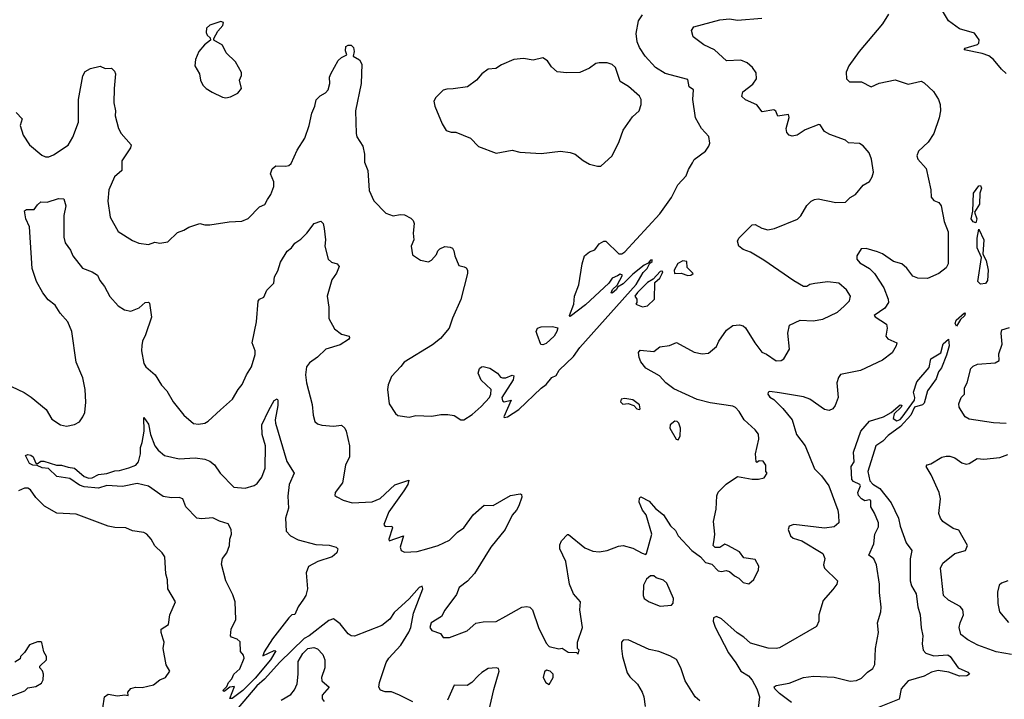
# Model space of a CAD drawing. Extents: x 2056909 to 2160450, y 827444 to 1016825.
# Tile 277 of 501: x 2117314 to 2123433, y 921520 to 925742. Entities that reach past the tile are written whole.
import ezdxf

# ---------------------------------------------------------------- set-up
doc = ezdxf.new("R2010")
doc.units = 0

msp = doc.modelspace()

# ---------------------------------------------------------------- linework, layer by layer
at = {"layer": '0CON10XD'}
for points in [[(2123445, 925407.3), (2123414.8, 925434.8), (2123365, 925494.5), (2123336.4, 925516.4), (2123295, 925531.3), (2123182.5, 925555), (2123188.8, 925565), (2123265, 925588.5), (2123274.5, 925595.5), (2123276.2, 925616.2), (2123247.5, 925657.5), (2123154.8, 925684.8), (2123086.2, 925735), (2123035, 925817.5)], [(2117292.5, 925165), (2117330, 925125), (2117316.4, 925085), (2117335.8, 925025), (2117376.2, 924965), (2117451.1, 924901.1), (2117475, 924890), (2117495, 924890), (2117525, 924901.9), (2117615, 924962.5), (2117645, 925011.1), (2117679.4, 925105), (2117679.6, 925245), (2117707, 925393), (2117720.4, 925419.6), (2117755, 925437.5), (2117815, 925453.3), (2117845, 925437.5), (2117885, 925441.2), (2117902.9, 925422.9), (2117909.2, 925405), (2117900.8, 925315), (2117898.6, 925225), (2117910, 925175), (2117908.6, 925145), (2117928, 925065), (2117945.8, 925035), (2118007.5, 924965), (2118003.1, 924945), (2117949.4, 924865), (2117948.9, 924805), (2117902.5, 924765), (2117868.6, 924685), (2117862.2, 924615), (2117875.8, 924515.8), (2117926.7, 924425), (2118015, 924370), (2118054.1, 924354.1), (2118115, 924346), (2118155, 924358.8), (2118185, 924354.2), (2118235, 924362), (2118295, 924420), (2118335, 924433.3), (2118365, 924453.3), (2118433.6, 924476.4), (2118465, 924466.7), (2118495, 924466.7), (2118615, 924486.7), (2118695, 924490), (2118735, 924506.2), (2118805, 924580), (2118837, 924593), (2118853.9, 924623.9), (2118875.7, 924655), (2118892.9, 924705), (2118892.9, 924735), (2118873.3, 924783.3), (2118882.2, 924815), (2118905, 924833.1), (2118968.6, 924831.4), (2118986.2, 924835), (2119001.1, 924848.9), (2119038.9, 924931.1), (2119086.9, 925005), (2119113.1, 925085), (2119128.7, 925161.3), (2119148.6, 925205), (2119157, 925243), (2119180.9, 925269.1), (2119215, 925286.7), (2119231.2, 925305), (2119241.2, 925345), (2119240, 925385), (2119248, 925405), (2119292.7, 925487.3), (2119313.9, 925506.1), (2119347, 925523), (2119338.3, 925548.3), (2119340, 925575), (2119355, 925582.5), (2119375, 925582.5), (2119388.3, 925568.3), (2119392.5, 925545), (2119387.5, 925515), (2119425, 925493.3), (2119441.2, 925465), (2119435.8, 925345), (2119400.9, 925175), (2119404.4, 925035), (2119409.2, 925015), (2119445.7, 924955.7), (2119457, 924907), (2119457.1, 924857.1), (2119478, 924805), (2119485, 924680), (2119515.9, 924615.9), (2119588.8, 924538.8), (2119635, 924524.2), (2119677.7, 924532.3), (2119705, 924530), (2119745, 924508.8), (2119758.8, 924495), (2119766, 924475), (2119758.8, 924415), (2119763.3, 924375), (2119746.7, 924335), (2119755, 924280), (2119805, 924247.5), (2119855, 924237.5), (2119873, 924247), (2119905, 924282.5), (2119912.5, 924305), (2119925, 924317.5), (2119957, 924333), (2119989.3, 924329.3), (2120003, 924323), (2120012.5, 924305), (2120017.5, 924275), (2120042.5, 924215), (2120077, 924207), (2120089.3, 924199.3), (2120096.7, 924185), (2120096.2, 924165), (2120055.8, 924004.2), (2120002.7, 923887.3), (2119983.3, 923825), (2119928.3, 923761.7), (2119878.8, 923721.2), (2119702.5, 923615), (2119682, 923588), (2119623.8, 923525), (2119603.6, 923473.6), (2119600, 923445), (2119610, 923355), (2119650, 923295), (2119665, 923283.3), (2119735, 923272.5), (2119775, 923281.9), (2119875, 923278), (2119931.2, 923288.8), (2119975, 923290), (2120015, 923282), (2120055, 923256.2), (2120075, 923256), (2120125, 923289.1), (2120182, 923338), (2120232.9, 923395), (2120242.5, 923415), (2120243.3, 923445), (2120182.7, 923502.7), (2120163.3, 923545), (2120172.5, 923575), (2120183.9, 923586.1), (2120195, 923587.5), (2120235, 923576.7), (2120282.5, 923545), (2120301.7, 923521.7), (2120315, 923516.7), (2120335, 923516.7), (2120375, 923532.5), (2120385, 923530), (2120380, 923505), (2120311.2, 923395), (2120313.8, 923373.8), (2120325, 923367.5), (2120367.5, 923377.5), (2120322.5, 923275), (2120325, 923270), (2120345, 923273.8), (2120415, 923319.2), (2120555, 923452.2), (2120586, 923475), (2120621.7, 923518.3), (2120648.9, 923531.1), (2120665.6, 923565), (2120755, 923649.4), (2120794.4, 923705), (2121145, 924096.7), (2121188.8, 924171.2), (2121212.5, 924195), (2121230, 924230), (2121245, 924240), (2121245, 924250), (2121235, 924247.5), (2121220, 924230), (2121195, 924216.7), (2121125, 924160), (2121065, 924100), (2121030, 924080), (2121022.5, 924065), (2120995, 924042.5), (2120990, 924045), (2120997.5, 924065), (2121027.5, 924092.5), (2121060, 924155), (2121045, 924160), (2121028.8, 924151.2), (2120996.2, 924135), (2120974.2, 924105.8), (2120829.4, 923970.6), (2120735, 923897.5), (2120730, 923905), (2120758.6, 923975), (2120762.5, 924025), (2120789.4, 924095), (2120809.2, 924225), (2120824.4, 924275), (2120855, 924298.8), (2120887.7, 924312.3), (2120915, 924349.5), (2120945, 924366.7), (2120956.2, 924365), (2121038, 924288), (2121055, 924287.5), (2121075, 924298.6), (2121292.7, 924535), (2121365, 924638), (2121402.9, 924715), (2121455, 924772.5), (2121469.3, 924810.7), (2121495, 924852.5), (2121506, 924874), (2121575, 924924.2), (2121597.5, 924955), (2121603.3, 924975), (2121596.1, 925016.1), (2121550, 925065), (2121512.7, 925132.7), (2121496.5, 925245), (2121500.8, 925305), (2121474.5, 925324.5), (2121465, 925370.8), (2121325, 925407.9), (2121264.8, 925444.7), (2121201.8, 925515), (2121165, 925568.6), (2121150.9, 925605), (2121146, 925656), (2121158.9, 925735), (2121185, 925771.9)], [(2122437, 923963), (2122471.2, 923995), (2122476, 924025), (2122452.7, 924062.7), (2122405, 924104), (2122336.1, 924113.9), (2122255, 924103.8), (2122224.1, 924095.9), (2122205, 924083.8), (2122185, 924083.8), (2122125, 924118.8), (2121938.6, 924248.6), (2121855, 924297.1), (2121810, 924315), (2121783.3, 924335), (2121773.9, 924366.1), (2121782.5, 924385), (2121865, 924466.7), (2121885, 924468.8), (2121925, 924446.2), (2121963.6, 924436.4), (2122005, 924444), (2122147.8, 924502.2), (2122167.6, 924522.4), (2122205, 924586.7), (2122233.3, 924615), (2122252.5, 924625), (2122275, 924628), (2122385, 924606), (2122445, 924608.8), (2122475, 924636.7), (2122507.5, 924655), (2122556.4, 924713.6), (2122595, 924737.5), (2122611.2, 924765), (2122618.8, 924795), (2122606.7, 924875), (2122593.3, 924915), (2122555, 924957.5), (2122531.7, 924971.7), (2122465, 924977.5), (2122445, 924993.3), (2122348.3, 925028.3), (2122316.1, 925046.1), (2122288, 925088), (2122280.7, 925090.7), (2122195, 925057.7), (2122145, 925023.8), (2122115, 925018.6), (2122095, 925023.3), (2122081.2, 925041.2), (2122077.5, 925065), (2122096, 925135), (2122092.5, 925152.5), (2122025, 925143.3), (2122013.6, 925173.6), (2122000.7, 925180.7), (2121928.3, 925168.3), (2121895, 925211.9), (2121823.6, 925243.6), (2121801.2, 925265), (2121807, 925293), (2121869.8, 925340.2), (2121892.9, 925375), (2121891.3, 925411.3), (2121868.6, 925445), (2121834.1, 925474.1), (2121795, 925490), (2121706.2, 925486.2), (2121632, 925555), (2121566.2, 925586.2), (2121498.8, 925635), (2121488, 925675), (2121503.4, 925696.6), (2121665, 925740.6), (2121725, 925746.7), (2121775, 925737.8), (2121925, 925751.5)], [(2122712.5, 925775), (2122675.7, 925715), (2122530.7, 925545), (2122465.4, 925455), (2122450, 925415), (2122451.9, 925375), (2122470, 925355), (2122545, 925355.9), (2122605, 925325.6), (2122655, 925347.3), (2122755, 925368.6), (2122835, 925342), (2122915, 925358.8), (2122935, 925350), (2122993.1, 925295), (2123023.3, 925245), (2123033.5, 925215), (2123035.3, 925175), (2123028, 925132), (2122995, 925034.2), (2122958.9, 924981.1), (2122899.2, 924925), (2122888, 924895), (2122896, 924875), (2122947.2, 924817.2), (2122975.6, 924685), (2122978.6, 924638.6), (2122995, 924618), (2123025, 924606.2), (2123040.8, 924585), (2123057.9, 924487.9), (2123084.1, 924424.1), (2123084.6, 924225.4), (2123070.4, 924199.6), (2123025, 924164.4), (2122955, 924134.4), (2122895, 924135.6), (2122865, 924148.6), (2122827.8, 924197.8), (2122795.5, 924225.5), (2122745, 924239.5), (2122675, 924287.3), (2122645, 924300.5), (2122575, 924320.6), (2122542.7, 924317.3), (2122516.1, 924273.9), (2122516.2, 924255), (2122535, 924230.8), (2122595, 924196.7), (2122625.2, 924165.2), (2122684.7, 924075), (2122710.4, 924005), (2122712.1, 923985), (2122690.9, 923949.1), (2122624.4, 923905), (2122630, 923895), (2122699.8, 923849.8), (2122705.6, 923825), (2122695.7, 923775), (2122708.5, 923758.5), (2122763.8, 923735), (2122761.2, 923715), (2122735, 923671.2), (2122675, 923627.5), (2122538.3, 923561.7), (2122415, 923536.7), (2122402.1, 923517.9), (2122392.2, 923485), (2122400, 923395), (2122382, 923345), (2122366.7, 923325), (2122345, 923314.4), (2122315, 923319.4), (2122225, 923383.3), (2122185, 923398), (2122035, 923424.5), (2121975, 923431.2), (2121965, 923427.5), (2121963.1, 923415), (2121975, 923397.5), (2122001.3, 923381.3), (2122056.1, 923326.1), (2122114.1, 923255.9), (2122140.8, 923165), (2122195.9, 923095), (2122252.3, 922952.3), (2122297.4, 922907.4), (2122341.4, 922845), (2122397.1, 922695), (2122402.5, 922665), (2122403.8, 922615), (2122375, 922590.8), (2122315, 922581.9), (2122125, 922606.5), (2122096.7, 922595), (2122088.8, 922575), (2122103.8, 922535), (2122119.7, 922519.7), (2122175, 922503.6), (2122304, 922425), (2122316.4, 922395), (2122310, 922355), (2122314.4, 922335), (2122396, 922255), (2122391.2, 922235), (2122367.9, 922202.1), (2122307.3, 922132.7), (2122280, 922045), (2122280, 922005), (2122265, 921972.5), (2122035, 921839.2), (2122015, 921834.4), (2121965, 921836.7), (2121855, 921869.1), (2121815, 921905.5), (2121772.9, 921932.9), (2121675, 922020.5), (2121645, 922034.3), (2121626, 922025), (2121623.8, 922005), (2121635, 921968.6), (2121717.9, 921807.9), (2121765, 921746.7), (2121794.6, 921695), (2121842.1, 921665), (2121865, 921639.1), (2121895.8, 921585), (2121911.2, 921535), (2121903.1, 921465)], [(2118595, 925256.7), (2118625, 925263.3), (2118670, 925285), (2118692.5, 925315), (2118680, 925365), (2118692.5, 925395), (2118693, 925413), (2118655, 925480), (2118597.5, 925535), (2118575, 925582.5), (2118520, 925615), (2118520, 925625), (2118545, 925670), (2118577.5, 925705), (2118580, 925725), (2118565, 925730), (2118495, 925706.7), (2118475, 925690), (2118473, 925663), (2118480, 925645), (2118498.3, 925628.3), (2118500, 925615), (2118463.6, 925586.4), (2118427.5, 925545), (2118406.7, 925495), (2118402.5, 925455), (2118432.5, 925405), (2118437.5, 925365), (2118452.5, 925335), (2118472.5, 925315), (2118510.5, 925290.5), (2118575, 925261.2), (2118595, 925256.7)], [(2120905, 924831.2), (2120925, 924832.5), (2120996.2, 924895), (2121039.2, 924985), (2121064, 925055), (2121121.4, 925138.6), (2121163.8, 925175), (2121176, 925215), (2121176, 925245), (2121165, 925266.2), (2121097.4, 925327.4), (2121045, 925356.7), (2121016, 925445), (2120995, 925463.8), (2120965, 925473.3), (2120915, 925473.8), (2120895, 925468.8), (2120855, 925441.2), (2120795, 925414), (2120715, 925410.8), (2120655, 925418.8), (2120618.8, 925448.8), (2120595, 925485.7), (2120565, 925504.3), (2120505, 925490.8), (2120445, 925501.2), (2120385, 925493.8), (2120308.3, 925461.7), (2120272.3, 925437.7), (2120225, 925434), (2120185, 925406), (2120153.4, 925366.6), (2120097.5, 925325), (2120008.3, 925311.7), (2119969.3, 925310.7), (2119946.4, 925303.6), (2119900.7, 925259.3), (2119887.5, 925235), (2119893.3, 925205), (2119940, 925095), (2119965, 925052.5), (2119995, 925043.3), (2120025, 925042.5), (2120115, 925006.7), (2120165, 924953.3), (2120275, 924912.5), (2120375, 924930.6), (2120421.7, 924918.3), (2120555, 924910.8), (2120675.6, 924925.6), (2120735, 924917.5), (2120765, 924906), (2120815, 924866.2), (2120854.2, 924844.2), (2120905, 924831.2)], [(2123255, 924480), (2123238.1, 924485), (2123227.1, 924505), (2123237.7, 924552.3), (2123240.9, 924665), (2123275, 924710), (2123285, 924712.5), (2123290.4, 924695), (2123280.7, 924665), (2123277.5, 924595), (2123248.1, 924545), (2123262.1, 924505), (2123255, 924480)], [(2117225, 923481.2), (2117342.5, 923425), (2117385, 923396.7), (2117479.5, 923319.5), (2117515, 923260), (2117567.5, 923225), (2117605, 923216.7), (2117655, 923226.7), (2117685, 923243.3), (2117706, 923274), (2117718.3, 923301.7), (2117726.2, 923365), (2117721.4, 923445), (2117706.4, 923516.4), (2117665.6, 923615), (2117639.4, 923805), (2117612.5, 923865), (2117565, 923918), (2117535, 923968.6), (2117492.1, 924002.1), (2117457.8, 924045), (2117418.9, 924115), (2117392.9, 924195), (2117375.6, 924455), (2117351.9, 924505), (2117343.8, 924555), (2117357, 924563), (2117405, 924562.5), (2117425, 924592.5), (2117445, 924610), (2117485, 924608.8), (2117555, 924630), (2117589.4, 924629.4), (2117601.1, 924585), (2117589.2, 924525), (2117588.6, 924391.4), (2117597.5, 924355), (2117629.7, 924309.7), (2117644.2, 924275), (2117705, 924198.8), (2117765, 924175.7), (2117798, 924155), (2117811.8, 924121.8), (2117840.8, 924085), (2117875, 924021.2), (2117926.2, 923965), (2117965, 923939.2), (2118005, 923931.4), (2118057.4, 923952.6), (2118095, 923984), (2118115, 923987.5), (2118121.4, 923981.4), (2118134.3, 923894.3), (2118096.7, 923783.3), (2118077.8, 923745), (2118072.6, 923717.4), (2118072.2, 923685), (2118086.4, 923606.4), (2118099.2, 923585), (2118156.1, 923536.1), (2118195, 923472), (2118228.6, 923435), (2118267, 923367), (2118334.2, 923285), (2118395, 923233.8), (2118425, 923228), (2118465, 923236), (2118485, 923248.6), (2118561.8, 923318.2), (2118636.3, 923383.7), (2118671.9, 923445), (2118697.1, 923475), (2118723.6, 923536.4), (2118754.3, 923585.7), (2118778.3, 923661.7), (2118777.1, 923685), (2118759.2, 923735), (2118786.2, 923865), (2118795.9, 923994.1), (2118804.2, 924005.8), (2118831.2, 924018.8), (2118849.5, 924060.5), (2118894, 924105), (2118898, 924145), (2118918.7, 924181.3), (2118934.2, 924235), (2118976.6, 924303.4), (2119003.8, 924325), (2119025, 924353.3), (2119061.7, 924378.3), (2119098.8, 924415), (2119143.8, 924475), (2119185, 924490), (2119200, 924475), (2119206.9, 924445), (2119214.4, 924375), (2119210, 924335), (2119231.2, 924255), (2119252.5, 924235), (2119287.5, 924225), (2119299.3, 924209.3), (2119283.1, 924166.9), (2119254.3, 924125), (2119224.2, 924025), (2119235.8, 923955), (2119236.2, 923885), (2119270.3, 923820.3), (2119315, 923788), (2119362.5, 923775), (2119363.3, 923765), (2119356.7, 923755), (2119305, 923722.5), (2119216.7, 923695), (2119165, 923646.2), (2119115, 923610), (2119095.6, 923584.4), (2119090, 923535), (2119096.9, 923485), (2119132.1, 923352.1), (2119137.5, 923285), (2119148.8, 923245), (2119165, 923231.2), (2119192.3, 923222.3), (2119265, 923217.1), (2119315, 923223.3), (2119335, 923203.3), (2119342.5, 923185), (2119363.6, 923093.6), (2119363.3, 923025), (2119339.6, 922975), (2119320, 922865), (2119274, 922805), (2119272.5, 922785), (2119285, 922776.7), (2119325, 922756.7), (2119380.5, 922740.5), (2119505, 922745.8), (2119555, 922768), (2119645, 922851.4), (2119731.7, 922881.7), (2119726.7, 922855), (2119702.1, 922815), (2119608.5, 922685), (2119577.5, 922605), (2119585, 922593.3), (2119627.5, 922595), (2119630, 922585), (2119607.5, 922515), (2119610, 922505), (2119700, 922535), (2119678.8, 922465), (2119684.1, 922444.1), (2119706.4, 922433.6), (2119785, 922438.6), (2119845, 922454), (2119915, 922475.7), (2119985, 922508.8), (2120035, 922557.5), (2120075, 922585.6), (2120133.1, 922665), (2120200, 922725), (2120255.4, 922724.6), (2120365, 922785.7), (2120425, 922796.7), (2120432.5, 922792.5), (2120433.8, 922775), (2120415, 922722.5), (2120401.2, 922695), (2120375, 922663.8), (2120330, 922575), (2120241.1, 922465), (2120139.8, 922300.2), (2120096, 922254), (2120045.5, 922215), (2120029.2, 922170.8), (2119955.6, 922074.4), (2119936.2, 922035), (2119870.5, 921995), (2119862.3, 921965), (2119875, 921946.9), (2119928.3, 921928.3), (2119945, 921903.3), (2119985, 921903.8), (2120095, 921944.3), (2120148.3, 921991.7), (2120195, 922001.4), (2120275, 922002.9), (2120334.5, 922035.5), (2120435, 922091.9), (2120465, 922097.1), (2120485, 922092.5), (2120500, 922075), (2120538, 921965), (2120585, 921867.5), (2120605, 921847.5), (2120665, 921832.5), (2120685, 921837.5), (2120723, 921813), (2120775, 921810), (2120785, 921800), (2120790, 921825), (2120780, 921835), (2120780, 921875), (2120810.8, 921965), (2120795.7, 922075), (2120799.4, 922125), (2120754.7, 922174.7), (2120730, 922235), (2120707.8, 922375), (2120670.8, 922455), (2120670.9, 922479.1), (2120682, 922505), (2120717.5, 922542.5), (2120725, 922543.3), (2120825, 922461.2), (2120875, 922439.2), (2120914.2, 922435.8), (2120965, 922443.1), (2121035, 922472), (2121065, 922474.2), (2121125, 922458.8), (2121182.5, 922427.5), (2121205, 922420), (2121210, 922425), (2121241.4, 922545), (2121207.5, 922665), (2121184.2, 922695), (2121164.2, 922745), (2121165, 922770), (2121175, 922777.5), (2121225, 922750), (2121265.7, 922705.7), (2121315.3, 922665.3), (2121357.8, 922597.8), (2121388.5, 922568.5), (2121405, 922536), (2121491.2, 922445), (2121544.5, 922404.5), (2121575, 922368.8), (2121615, 922358.8), (2121655, 922318.6), (2121675, 922313.8), (2121705, 922320), (2121725, 922313.3), (2121755, 922287.5), (2121783, 922273), (2121810, 922245), (2121845, 922237.5), (2121876.1, 922263.9), (2121906, 922325), (2121907.7, 922347.7), (2121885, 922387.5), (2121815, 922398.8), (2121786.1, 922436.1), (2121715, 922476.2), (2121695, 922482.5), (2121665, 922463.3), (2121635, 922462.5), (2121623.8, 922475), (2121629.5, 922510.5), (2121633.1, 922545), (2121625.6, 922625), (2121641.4, 922701.4), (2121645.5, 922784.5), (2121653.9, 922806.1), (2121704.5, 922855.5), (2121775, 922903.3), (2121865, 922887.5), (2121905, 922887.5), (2121940, 922895), (2121960, 922925), (2121950, 922935), (2121950, 922975), (2121935, 923000), (2121908.3, 923001.7), (2121895, 922990), (2121890, 922995), (2121886.7, 923045), (2121907.5, 923135), (2121905, 923167.5), (2121885, 923193.8), (2121816, 923255), (2121785, 923306.7), (2121762.3, 923332.3), (2121745, 923340), (2121605, 923361.2), (2121525, 923382.9), (2121379.2, 923449.2), (2121329.4, 923485), (2121289.5, 923529.5), (2121205, 923576.7), (2121175, 923616.2), (2121163.4, 923643.4), (2121160, 923675), (2121170.5, 923689.5), (2121255, 923680), (2121291.3, 923708.7), (2121351.9, 923718.1), (2121395, 923736.9), (2121505, 923676.9), (2121555, 923665.8), (2121595, 923670), (2121645, 923712), (2121659.2, 923745), (2121706.8, 923813.2), (2121745, 923841.4), (2121786.9, 923846.9), (2121809.7, 923839.7), (2121825, 923826.7), (2121881.4, 923735), (2121925, 923677.1), (2121955, 923664.2), (2122015, 923622.5), (2122045, 923624), (2122063.3, 923635), (2122098, 923695), (2122088, 923795), (2122097.5, 923845), (2122165, 923876), (2122245, 923870.8), (2122305, 923881.4), (2122395, 923924), (2122437, 923963)], [(2123285, 924098.5), (2123267.8, 924115), (2123290.5, 924265), (2123263.7, 924323.7), (2123264.1, 924385), (2123275, 924441.2), (2123304.6, 924375), (2123298.5, 924285), (2123320.8, 924245), (2123331.6, 924185), (2123328.7, 924121.3), (2123315, 924102.9), (2123285, 924098.5)], [(2121465, 924152), (2121485, 924153.8), (2121500, 924165), (2121462.3, 924202.3), (2121460, 924240), (2121435, 924243.8), (2121403.1, 924226.9), (2121381.2, 924185), (2121382.5, 924165), (2121425, 924166), (2121465, 924152)], [(2121185, 923958), (2121215, 923964.2), (2121258.6, 924005), (2121262, 924108), (2121292.5, 924135), (2121307.5, 924165), (2121310, 924175), (2121305, 924180), (2121295, 924176.7), (2121250, 924130), (2121215, 924108.8), (2121152.3, 924047.7), (2121137.5, 924025), (2121150, 924005), (2121150, 923985), (2121143.6, 923973.6), (2121185, 923958)], [(2123135, 923838), (2123126.9, 923855), (2123134.4, 923875), (2123185, 923920), (2123189.2, 923915), (2123185, 923901.4), (2123161.1, 923878.9), (2123135, 923838)], [(2120565, 923721.2), (2120553.3, 923723.3), (2120528.8, 923785), (2120523.3, 923805), (2120532.5, 923825), (2120555, 923833.8), (2120624.2, 923835.8), (2120657.7, 923827.7), (2120652.5, 923805), (2120635, 923775.7), (2120585, 923730.8), (2120565, 923721.2)], [(2123444, 923234), (2123365, 923236.4), (2123215, 923260.4), (2123189.2, 923275), (2123165, 923313.8), (2123151.2, 923335), (2123150, 923355), (2123164.6, 923395), (2123184.6, 923415.4), (2123184.7, 923455), (2123202, 923485), (2123225, 923575.8), (2123239.8, 923590.2), (2123265, 923601.7), (2123375, 923610.4), (2123399.8, 923625), (2123399.5, 923665), (2123418.3, 923725), (2123413.7, 923795), (2123418.1, 923815), (2123465, 923828.8)], [(2122109.5, 921499.5), (2122035.6, 921555), (2122005.8, 921585), (2122002.1, 921597.9), (2122014.5, 921605.5), (2122095, 921619.1), (2122185, 921655.7), (2122245.9, 921664.1), (2122375, 921657.1), (2122475, 921632.9), (2122515, 921635.7), (2122545, 921650), (2122581.7, 921688.3), (2122615, 921712), (2122627.8, 921735), (2122631.4, 921835), (2122650, 921935), (2122644.3, 921995), (2122666.2, 922063.8), (2122667, 922093), (2122657, 922183), (2122657.8, 922235), (2122639.1, 922355), (2122622.4, 922392.4), (2122590, 922415), (2122622.5, 922485), (2122628.9, 922545), (2122649.8, 922590.2), (2122650, 922615), (2122626.2, 922676.2), (2122603.1, 922715), (2122603.8, 922753.8), (2122595, 922758.8), (2122565, 922753.3), (2122544.4, 922765), (2122526.7, 922785), (2122523.1, 922805), (2122538, 922845), (2122533.8, 922855), (2122495, 922872.9), (2122485.7, 922885), (2122480.8, 922965), (2122500, 922995), (2122495.6, 923055), (2122540, 923185), (2122595, 923246.7), (2122682.5, 923275), (2122729.2, 923300.8), (2122785, 923348.8), (2122796.2, 923346.2), (2122792.5, 923335), (2122747.5, 923292.5), (2122741.2, 923265), (2122765, 923250.4), (2122785, 923257.1), (2122797.8, 923272.2), (2122875, 923377.5), (2122877.5, 923395), (2122868.1, 923428.1), (2122888.9, 923491.1), (2122965, 923580), (2122975.4, 923634.6), (2123038.1, 923671.9), (2123051.6, 923728.4), (2123085, 923756.7), (2123090.6, 923715), (2123072.5, 923657.5), (2123041.7, 923578.3), (2123023.1, 923555), (2123008.9, 923511.1), (2122955, 923435.6), (2122935, 923358.8), (2122925, 923348.6), (2122875.5, 923334.5), (2122851.1, 923285), (2122786.5, 923215), (2122711, 923159), (2122677.2, 923122.8), (2122634.2, 923095), (2122584.6, 922935), (2122597, 922877), (2122615, 922855.6), (2122658.9, 922828.9), (2122729.2, 922739.2), (2122775.3, 922645), (2122786, 922596), (2122822, 922492), (2122858.6, 922445), (2122848.5, 922391.5), (2122848.4, 922255), (2122855.3, 922225), (2122884.5, 922175), (2122894.7, 922095), (2122910, 922045), (2122916.4, 921963.6), (2122927.1, 921915), (2122921.8, 921865), (2122928.2, 921825), (2122945, 921806.5), (2122995, 921789.2), (2123080.8, 921795), (2123097.1, 921785), (2123145, 921715.8), (2123205, 921688.1), (2123216, 921675), (2123200, 921665), (2123155, 921663.8), (2123088.4, 921688.4), (2123020.8, 921699.2), (2122980.8, 921689.2), (2122935, 921663.9), (2122835.5, 921634.5), (2122791.4, 921585), (2122778.6, 921521.4), (2122644.3, 921465.7)], [(2118635, 921523.8), (2118620, 921525), (2118648.3, 921598.3), (2118620, 921595), (2118585, 921567.5), (2118577.5, 921575), (2118601.7, 921598.3), (2118611.1, 921625), (2118633.2, 921646.8), (2118645.7, 921675), (2118681.5, 921708.5), (2118709.4, 921775), (2118704.5, 921794.5), (2118687.3, 921817.3), (2118685, 921876.7), (2118665, 921894.2), (2118630, 921905), (2118623.8, 921915), (2118627.5, 921955), (2118657.5, 922015), (2118652.9, 922125), (2118638.8, 922168.8), (2118595.8, 922255), (2118568.3, 922358.3), (2118574.4, 922395), (2118600.5, 922429.5), (2118618.8, 922475), (2118620.6, 922515), (2118630.8, 922545), (2118629.2, 922575), (2118610.5, 922610.5), (2118555, 922625.7), (2118515, 922647.1), (2118445, 922641.1), (2118415, 922645.7), (2118347.5, 922715), (2118328, 922765), (2118305, 922774.4), (2118257.8, 922772.2), (2118205, 922778.9), (2118114.5, 922844.5), (2118045, 922860), (2117952.3, 922842.3), (2117855, 922847.3), (2117805, 922831.8), (2117715, 922840.6), (2117685, 922850), (2117625, 922890.6), (2117545, 922904.2), (2117492.8, 922952.8), (2117455, 922957.5), (2117422, 922972), (2117395, 922973.3), (2117375, 922984.3), (2117350, 923035), (2117365, 923040), (2117383, 923037), (2117397.8, 923025), (2117411.7, 922991.7), (2117423, 922983), (2117445, 922998.1), (2117465, 923000), (2117542.5, 922975), (2117575, 922974.6), (2117615, 922960.8), (2117655, 922955.5), (2117715, 922903.1), (2117745, 922893.6), (2117765.4, 922894.6), (2117805, 922917.1), (2117855, 922922.5), (2117905, 922940), (2117935, 922941.4), (2117991.8, 922958.2), (2118035.4, 922974.6), (2118052.9, 922995), (2118064.2, 923045), (2118064.3, 923085), (2118075.8, 923115), (2118087.1, 923185), (2118085, 923270), (2118115, 923228.8), (2118127.1, 923165), (2118155, 923094), (2118175, 923067.5), (2118213.4, 923033.4), (2118305, 923014.4), (2118405, 923020.8), (2118465, 923012.5), (2118495, 923000), (2118525, 922976), (2118559.2, 922925), (2118645, 922836.9), (2118715, 922832.1), (2118772, 922848), (2118789.4, 922860.6), (2118819.4, 922900.6), (2118840, 922955), (2118841.9, 923095), (2118821.1, 923165), (2118820, 923225), (2118863.3, 923316.7), (2118895, 923375.7), (2118915, 923386.7), (2118918.8, 923378.8), (2118919.4, 923345), (2118901.4, 923255), (2118904.2, 923235), (2118975, 922996.2), (2119020, 922925), (2118988.9, 922855), (2118980.9, 922780.9), (2118983.9, 922706.1), (2118965.7, 922645), (2118970, 922565), (2118996.2, 922535), (2119045, 922510), (2119155, 922482.1), (2119236.6, 922476.6), (2119280, 922465), (2119292, 922455), (2119285, 922430), (2119255, 922405.7), (2119166.2, 922375), (2119108, 922345), (2119094.2, 922305), (2119102.7, 922205), (2119092.1, 922165), (2119078.4, 922141.6), (2119044, 922095), (2119025, 922046.7), (2119005, 922043.8), (2118986.6, 922025), (2118884.4, 921895), (2118832.5, 921815), (2118825, 921790), (2118895, 921822.5), (2118905, 921820), (2118873.8, 921765), (2118778.3, 921651.7), (2118700, 921575), (2118635, 921523.8)], [(2121165, 923320), (2121170, 923325), (2121165, 923350), (2121125, 923380), (2121075, 923388.8), (2121052.5, 923385), (2121048.3, 923368.3), (2121063, 923353), (2121095, 923357.5), (2121130, 923345), (2121150, 923325), (2121165, 923320)], [(2121405, 923132.5), (2121418.8, 923155), (2121420, 923205), (2121410, 923235), (2121400, 923245), (2121385, 923247.1), (2121356.2, 923225), (2121353.8, 923205), (2121392.5, 923135), (2121405, 923132.5)], [(2123477.3, 921797.3), (2123381.2, 921815), (2123267.5, 921855), (2123205, 921888.6), (2123162.4, 921922.4), (2123152.5, 921965), (2123157.5, 921995), (2123178, 922045), (2123174, 922075), (2123157.2, 922097.2), (2123086.2, 922135), (2123054.2, 922165), (2123035.6, 922334.4), (2123050, 922365), (2123124.2, 922425), (2123192, 922445), (2123203.1, 922475), (2123149.7, 922569.7), (2123115, 922581.4), (2123051.2, 922625), (2123036, 922645), (2123026.2, 922675), (2123036.2, 922765), (2123028, 922805), (2122978, 922915), (2122947.5, 922965), (2122953, 922977), (2122975, 922983.3), (2123045, 923024), (2123070.3, 923029.7), (2123095, 923029.4), (2123125, 923019.4), (2123168.9, 922988.9), (2123195, 922980.6), (2123215, 922984.3), (2123263.3, 923015), (2123305, 923011.4), (2123405, 923021.7), (2123455, 923041.5)], [(2118206.4, 921893.6), (2118192.9, 921935), (2118193.8, 921955), (2118238.8, 921985), (2118247.5, 922045), (2118283.3, 922125), (2118234, 922205), (2118232, 922262), (2118221.7, 922298.3), (2118216.2, 922405), (2118199.7, 922429.7), (2118155, 922473.3), (2118132, 922515), (2118105, 922546.2), (2118085.7, 922555.7), (2118015.9, 922565.9), (2117974.1, 922585.9), (2117905, 922587.1), (2117865, 922595.8), (2117665, 922668.9), (2117545, 922676.5), (2117468.9, 922718.9), (2117414.2, 922774.2), (2117381.7, 922821.7), (2117365, 922831.2), (2117345, 922831.2), (2117307.5, 922815)], [(2121295, 922098.8), (2121365, 922103.8), (2121374.1, 922115.9), (2121376.7, 922145), (2121335, 922241.2), (2121315, 922260), (2121270, 922275), (2121255, 922287.5), (2121235, 922287.5), (2121210, 922265), (2121190.3, 922229.7), (2121187.5, 922165), (2121194.2, 922145), (2121225, 922124.2), (2121295, 922098.8)], [(2123454.5, 922255.5), (2123415, 922240.5), (2123401.3, 922228.7), (2123390.5, 922185), (2123391.6, 922115), (2123403.1, 922063.1), (2123457.8, 921997.8)], [(2119756.7, 921505), (2119675.4, 921545.4), (2119625, 921565.8), (2119585, 921566), (2119555.9, 921575.9), (2119546, 921595), (2119549.2, 921625), (2119590.8, 921749.2), (2119607.1, 921775), (2119683.5, 921856.5), (2119732.4, 921937.6), (2119743.9, 921965), (2119760.4, 922055), (2119818.6, 922205), (2119815, 922223.3), (2119796.2, 922215), (2119735.3, 922144.7), (2119642, 922058), (2119615, 922017.1), (2119565, 921978.9), (2119395, 921912), (2119375, 921913.8), (2119355, 921926.2), (2119305, 921988), (2119265, 922018.6), (2119235, 922008.8), (2119113.9, 921915), (2119082.6, 921897.4), (2118930, 921750), (2118836.2, 921645), (2118787.3, 921602.7), (2118474.5, 921235)], [(2117830.8, 921465), (2117842, 921535), (2117865, 921552), (2117921.7, 921541.7), (2117968.3, 921548.3), (2117987.5, 921542.5), (2117986.7, 921565), (2118005, 921586.9), (2118034.1, 921594.1), (2118075, 921593.3), (2118145, 921608.8), (2118185, 921640), (2118220, 921655), (2118247.5, 921695), (2118223.6, 921733.6), (2118206.2, 921835), (2118211.2, 921875), (2118206.4, 921893.6)], [(2121539.7, 921509.7), (2121512, 921535), (2121448.8, 921635), (2121422.5, 921715), (2121395, 921766.2), (2121355, 921790), (2121285, 921817.5), (2121225, 921830), (2121095, 921890), (2121065, 921886.7), (2121054.2, 921875), (2121053.1, 921835), (2121060, 921785), (2121089.2, 921685), (2121105, 921659.2), (2121153.8, 921613.8), (2121182.5, 921565), (2121192.9, 921535), (2121201.6, 921475)], [(2117250, 921535), (2117347, 921573), (2117365, 921590), (2117415, 921600), (2117449.3, 921620.7), (2117459.3, 921640.7), (2117462.5, 921675), (2117457, 921697), (2117440, 921715), (2117440, 921725), (2117480, 921765), (2117480, 921785), (2117463.6, 921813.6), (2117451.7, 921871.7), (2117445, 921877.5), (2117425, 921877.5), (2117375, 921857.5), (2117345, 921810), (2117320, 921785), (2117318.3, 921771.7), (2117285, 921750)], [(2118938.1, 921515), (2118999.5, 921550.5), (2119022.5, 921577.5), (2119039.1, 921615), (2119045.3, 921675.3), (2119043.8, 921755), (2119073.2, 921805), (2119105, 921836), (2119141.1, 921841.1), (2119165, 921833.1), (2119197.7, 921797.7), (2119209.8, 921765), (2119209.6, 921715), (2119190, 921655), (2119191.9, 921635), (2119238, 921595), (2119194.4, 921545), (2119193.6, 921523.6), (2119206.2, 921506.2)], [(2120227.8, 921435), (2120260.1, 921579.9), (2120294.1, 921694.1), (2120290.5, 921710.5), (2120275.6, 921715.6), (2120225, 921711.4), (2120185, 921687.1), (2120163.1, 921665), (2120123.1, 921625), (2120095, 921606.2), (2120015, 921606.7), (2119972.5, 921515)], [(2120605, 921612.5), (2120630, 921655), (2120630, 921675), (2120610, 921695), (2120588.3, 921701.7), (2120575, 921690), (2120567.5, 921655), (2120583.6, 921623.6), (2120605, 921612.5)]]:
    msp.add_lwpolyline(points, dxfattribs=at)

doc.saveas('drawing.dxf')
